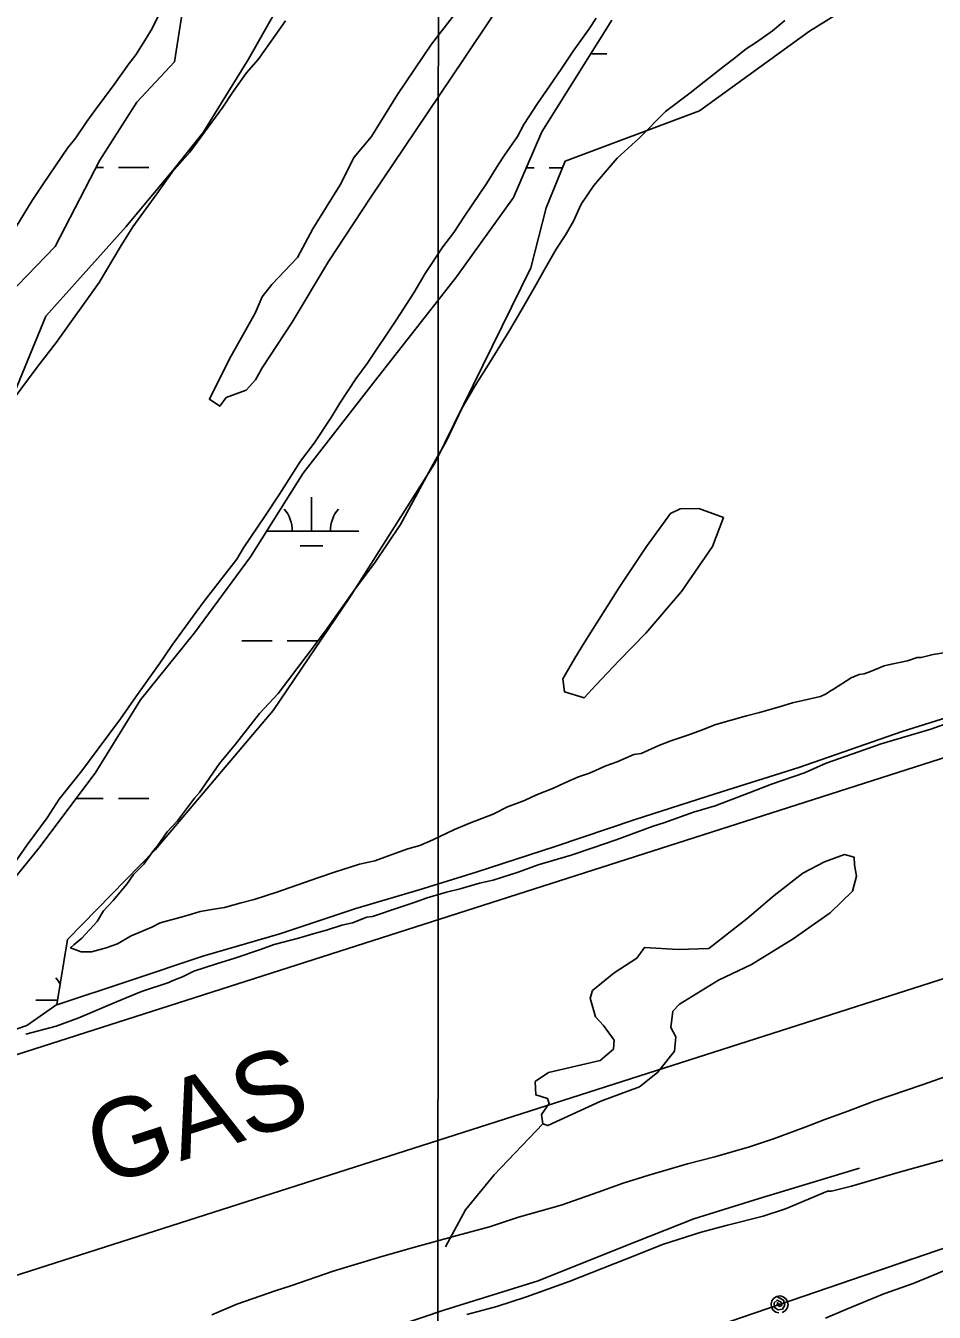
# Model space of a CAD drawing. Extents: x 3250478 to 3288318, y 788638 to 816472.
# Drawn here: x 3269923 to 3270880, y 803712 to 805069 of the extents above; entities that cross this region are included whole.
import ezdxf

# ---------------------------------------------------------------- set-up
doc = ezdxf.new("R2010")
doc.units = 0
for name, color, linetype in [('V-GRID-MAJR', 7, 'Continuous'), ('V-SITE-VEGE', 7, 'Continuous'), ('V-TOPO-SHOR', 7, 'Continuous'), ('V-UTIL-IDEN', 7, 'Continuous'), ('V-UTIL-LINE', 7, 'Continuous'), ('V-WETL-SWMP', 7, 'Continuous')]:
    doc.layers.add(name, color=color, linetype=linetype)

msp = doc.modelspace()

# ---------------------------------------------------------------- linework, layer by layer
at = {"layer": 'V-GRID-MAJR'}
msp.add_spline([(3270354.6, 794018.1), (3270356.3, 800076.8), (3270358.1, 806138.9), (3270359.9, 812201.1), (3270359.9, 812204.5)], degree=3, dxfattribs=at)
at = {"layer": 'V-SITE-VEGE'}
for points in [[(3270196.7, 805073.9), (3270185.7, 805058.6), (3270167.9, 805033.1), (3270155.2, 805018.7), (3270140.8, 804998.3), (3270130.6, 804983), (3270111.1, 804956.7), (3270095.9, 804935.5), (3270077.2, 804914.3), (3270061.1, 804891.4), (3270035.7, 804856.6), (3270022.2, 804835.3), (3270000.1, 804798), (3269955.2, 804735.2), (3269934.9, 804708.8), (3269908.6, 804673.2)], [(3269911.8, 804855.6), (3269929.6, 804884.5), (3269941.5, 804902.3), (3269966.9, 804939.6), (3269975.4, 804950.7), (3269987.3, 804967.7), (3269995.7, 804979.5), (3270016.1, 805006.7), (3270031.3, 805028.8), (3270039, 805038.1), (3270048.3, 805053.4), (3270055.9, 805066.1), (3270066.1, 805086.5)], [(3269912.4, 804187.9), (3269924.2, 804204.9), (3269945.4, 804233.7), (3269958.1, 804253.2), (3269981.9, 804283), (3269998, 804305), (3270022.6, 804338.1), (3270038.7, 804361.1), (3270064.1, 804396.7), (3270076.8, 804415.4), (3270102.2, 804450.2), (3270110.7, 804462.1), (3270145.4, 804506.2), (3270152.2, 804518.1), (3270175.1, 804552.1), (3270190.4, 804575), (3270212.4, 804609.8), (3270226.8, 804628.5), (3270244.6, 804655.6), (3270253.9, 804670.9), (3270270.9, 804696.4), (3270282.7, 804712.5), (3270313.2, 804758.4), (3270331.9, 804787.2), (3270343.7, 804807.6), (3270362.4, 804835.6), (3270374.2, 804850.9), (3270385.3, 804867.9), (3270409, 804902.7), (3270420.9, 804922.2), (3270427.6, 804932.4), (3270441.2, 804951.9), (3270448, 804964.6), (3270462.4, 804986.7), (3270470.9, 804999.4), (3270487.8, 805024.1), (3270499.7, 805041.9), (3270516.6, 805065.7), (3270524.2, 805076.7)], [(3270722.8, 805074.3), (3270710.1, 805063.3), (3270693.1, 805051.4), (3270682.1, 805044.6), (3270669.4, 805034.4), (3270659.2, 805026.7), (3270638, 805009.7), (3270622.7, 804997.9), (3270597.3, 804978.3), (3270569.3, 804950.3), (3270546.4, 804929.1)], [(3270546.4, 804929.1), (3270533.7, 804914.6), (3270521.8, 804900.2), (3270508.3, 804880.7), (3270499.8, 804862), (3270491.3, 804847.6), (3270482, 804833.2), (3270469.3, 804811.1), (3270460.8, 804795.8), (3270444.7, 804767.8), (3270432.9, 804747.4), (3270412.5, 804714.3), (3270397.3, 804690.5), (3270382.9, 804665.9), (3270365.9, 804630.3), (3270352.4, 804606.5), (3270331.2, 804567.5), (3270317.7, 804542.9), (3270290.5, 804502.1), (3270270.2, 804474.9), (3270238.8, 804430.8), (3270218.5, 804403.6), (3270188.8, 804364.6), (3270169.3, 804343.4), (3270143.9, 804311.1), (3270127, 804290.7), (3270105.8, 804260.2), (3270100.7, 804254.2), (3270082.9, 804230.4), (3270071.9, 804218.6), (3270061.7, 804204.1), (3270057.5, 804199), (3270047.3, 804184.6), (3270036.3, 804173.6), (3270029.5, 804163.4), (3270015.1, 804146.4), (3270004.9, 804135.4), (3269998.1, 804124.3), (3269982, 804106.5), (3269973.5, 804099.7), (3269970.1, 804096.3), (3269981.2, 804092.1), (3269992.2, 804092.1), (3270007.5, 804096.3), (3270019.4, 804100.6), (3270033.8, 804109.1), (3270042.3, 804112.5), (3270055.8, 804118.4), (3270064.3, 804122.7), (3270088.9, 804129.5), (3270097.4, 804132), (3270106.7, 804134.6), (3270121.1, 804137.1), (3270132.2, 804138.8), (3270150, 804144), (3270163.6, 804147.4), (3270187.3, 804155), (3270230.6, 804170.3), (3270248.4, 804176.3), (3270274.7, 804184.8), (3270290.8, 804188.2), (3270312, 804195.8), (3270325.6, 804200.9), (3270338.3, 804204.3), (3270351.9, 804210.3), (3270374.8, 804221.3), (3270391.7, 804228.1), (3270415.5, 804237.5), (3270430.7, 804245.1), (3270448.5, 804251.9), (3270461.3, 804257.9), (3270479.1, 804264.7), (3270491, 804270.6), (3270505.4, 804276.6), (3270517.2, 804280.8), (3270534.2, 804288.5), (3270546.1, 804292.7), (3270563.9, 804300.4), (3270571.5, 804301.3), (3270590.2, 804309.8), (3270602.9, 804314.9), (3270620.7, 804320.8), (3270635.1, 804325.9), (3270650.4, 804331.9), (3270682.6, 804341.2), (3270696.2, 804344.6), (3270717.4, 804350.6), (3270731, 804354.8), (3270760.7, 804361.6), (3270766.6, 804364.2), (3270770, 804366.7), (3270774.2, 804369.3), (3270792.9, 804381.2), (3270801.4, 804384.6), (3270806.5, 804385.4), (3270813.3, 804388), (3270827.7, 804393.9), (3270835.3, 804395.6), (3270852.3, 804399), (3270862.5, 804402.5), (3270866.7, 804402.5)], [(3270866.7, 804402.5), (3270879.4, 804405.9), (3270890.5, 804407.6)], [(3270907.5, 804338), (3270876.9, 804327), (3270824.4, 804311.6), (3270800.6, 804303.1), (3270766.7, 804291.2), (3270743.8, 804281), (3270709, 804269.1), (3270685.3, 804259.8), (3270649.6, 804246.2), (3270626.7, 804239.4), (3270595.3, 804228.3), (3270584.3, 804224.9), (3270545.3, 804210.5), (3270520.7, 804201.9), (3270497.8, 804194.3), (3270463, 804184.1), (3270441.8, 804176.4), (3270415.5, 804167.9), (3270401.1, 804164.5), (3270380.7, 804158.6), (3270366.3, 804155.2), (3270346, 804149.2), (3270332.4, 804144.1), (3270316.3, 804139), (3270288.3, 804129.6), (3270282.4, 804128.8), (3270267.1, 804122.8), (3270256.1, 804120.3), (3270239.9, 804115.2), (3270228.1, 804111.8), (3270210.2, 804106.7), (3270184.8, 804099.9), (3270170.4, 804094.8), (3270143.2, 804085.4), (3270123.7, 804079.5), (3270100, 804071.8), (3270088.1, 804065.8), (3270077.1, 804061.6), (3270073.7, 804059.9), (3270044.8, 804050.5), (3270018.6, 804039.5), (3269978.7, 804022.5), (3269954.9, 804014), (3269922.7, 804005.5)], [(3270118.9, 803709.5), (3270145.2, 803720.6), (3270186.8, 803735), (3270202.1, 803740.1), (3270247, 803755.4), (3270294.5, 803769.9), (3270327.6, 803779.3), (3270377.6, 803792.9), (3270411.6, 803802.2), (3270442.1, 803812.5), (3270487.1, 803825.2), (3270526.1, 803838.8), (3270552.4, 803848.2), (3270579.5, 803856.7), (3270620.2, 803868.6), (3270649.1, 803876.2), (3270685.6, 803886.5), (3270711, 803895), (3270743.2, 803906.9), (3270765.3, 803915.4), (3270786.5, 803923), (3270817, 803934.9), (3270867.9, 803951.9), (3270918.8, 803969.8)], [(3270896.8, 803874.8), (3270842.5, 803859.4), (3270793.3, 803845), (3270772.1, 803839.9), (3270767.9, 803839.9), (3270723.8, 803821.2), (3270700, 803813.5), (3270662.7, 803804.1), (3270634.7, 803796.5), (3270594, 803783.7), (3270566.9, 803772.7), (3270495.6, 803744.6), (3270450.7, 803728.5), (3270419.3, 803718.3), (3270387.9, 803709.7)], [(3270766, 803706), (3270787.2, 803715.2), (3270827.2, 803731.5), (3270858.3, 803742.6), (3270876.1, 803749.7), (3270915, 803766), (3270944.9, 803773.8), (3270963.8, 803779.8), (3270993.6, 803786.5), (3271012.4, 803789.2), (3271028.9, 803792), (3271043.3, 803794.8), (3271063.1, 803796.4), (3271070.8, 803796.1), (3271077.4, 803798.1), (3271080.7, 803798), (3271083.9, 803793.5), (3271080.3, 803786), (3271077.4, 803764.1), (3271071.4, 803746.7), (3271052.8, 803714.4), (3271043.4, 803694.9)]]:
    msp.add_lwpolyline(points, dxfattribs=at)
at = {"layer": 'V-TOPO-SHOR'}
for points in [[(3270441.8, 805119.6), (3270384.9, 805034.4), (3270334.2, 804959), (3270286.5, 804887.9), (3270242, 804820.3), (3270203.5, 804756.4), (3270171.9, 804708.1), (3270165.1, 804695.6), (3270155.1, 804684.7), (3270134.2, 804676.7), (3270127.2, 804667.5), (3270116.4, 804675), (3270137.2, 804717), (3270164.5, 804765.9), (3270172.1, 804782.8), (3270182.3, 804796), (3270209.3, 804824.6), (3270225.4, 804854.7), (3270254.1, 804901), (3270268.9, 804930.2), (3270287.4, 804952.2), (3270314.6, 804996.4), (3270350.5, 805049.3), (3270389.1, 805099.8)], [(3269955.4, 804036.2), (3270031.7, 804061.7), (3270109.5, 804087.5), (3270190.6, 804111.3), (3270270.6, 804138), (3270337.4, 804157.5), (3270397.5, 804176.1), (3270480.9, 804203.3), (3270565.1, 804231.9), (3270649.6, 804258.9), (3270737.7, 804286.7), (3270846.8, 804324.5), (3270918.3, 804347.2), (3271022.3, 804379.3), (3271112.8, 804409), (3271210.9, 804440.4), (3271342.7, 804481.9), (3271441.5, 804514.2), (3271613.2, 804567.3)], [(3270512, 804419.1), (3270548.2, 804476.6), (3270577, 804519.8), (3270602.5, 804554.5), (3270612.8, 804559.3), (3270632.3, 804559.9), (3270658.3, 804550.2), (3270646.7, 804519.8), (3270614.2, 804472.2), (3270576.6, 804428.2), (3270548.2, 804399.4), (3270523.9, 804373.3), (3270511.5, 804360), (3270490.7, 804366.3), (3270489, 804380.2), (3270501.5, 804402), (3270512, 804419.1)], [(3270653.1, 804062.5), (3270612.1, 804037), (3270604.9, 804029.5), (3270602.7, 804012.4), (3270608.2, 804002.7), (3270606.7, 803987.6), (3270588.7, 803965), (3270569.6, 803950), (3270529, 803934.8), (3270473.1, 803909), (3270467.9, 803910.9), (3270466.4, 803920.7), (3270474.7, 803932.3), (3270472.7, 803937.5), (3270460.5, 803941.3), (3270459.7, 803955.4), (3270473.8, 803964.8), (3270528.2, 803977.7), (3270542.3, 803989.7), (3270543.1, 803999.2), (3270531.8, 804014.5), (3270523.4, 804023.6), (3270517.8, 804043.3), (3270520.4, 804051.4), (3270543.2, 804070.1), (3270566.8, 804085.4), (3270574.9, 804096.9), (3270610.7, 804094.7), (3270643, 804095.7), (3270683.2, 804127.5), (3270711.9, 804151.6), (3270742, 804175.1), (3270764.7, 804187.3), (3270785.9, 804194.7), (3270796, 804192), (3270796.5, 804184), (3270798.4, 804172.1), (3270794.4, 804156.2), (3270770.8, 804133.4), (3270731.9, 804105.9), (3270687.7, 804078.8), (3270653.1, 804062.5)], [(3270467.9, 803910.9), (3270416.6, 803857), (3270386.5, 803820.3), (3270365.1, 803781.2)], [(3270801.8, 803864.2), (3270696, 803832.1), (3270627.1, 803810.8), (3270551.6, 803780.6), (3270462.8, 803745.4), (3270363.6, 803714.3), (3270289.8, 803689.2)]]:
    msp.add_lwpolyline(points, dxfattribs=at)
at = {"layer": 'V-UTIL-LINE'}
for points in [[(3267768.9, 795052), (3267595.7, 796245.4), (3267428.9, 797433.4), (3267186.1, 798668.3), (3266836.5, 800535.4), (3266601.4, 801827.2), (3266502.4, 802344.1), (3267033.5, 802517.9), (3268674.4, 803054.4), (3270333.6, 803588.9), (3271983.5, 804154), (3273734.5, 804723.4), (3276865.7, 805744)], [(3261329.4, 804224.2), (3262960.4, 803609.6), (3264254.3, 803071.4), (3264433.2, 803032), (3266138.3, 803058.9), (3266775.9, 802971.2), (3267968, 803356.6), (3269654.4, 803900.9), (3272905.2, 804942.1)], [(3273409.8, 804870.5), (3266681.5, 802716.8)], [(3270824.3, 803757), (3270856.4, 803768)], [(3270754.3, 803733), (3270786.4, 803744)], [(3270717.4, 803720.4), (3270715.1, 803722.1), (3270715, 803719.8), (3270717.3, 803718.2), (3270719.9, 803719.4), (3270719, 803722.7), (3270714.8, 803724.9), (3270711.7, 803721.9), (3270712, 803717.1), (3270716, 803714.8), (3270720.4, 803715.3), (3270723, 803719.5), (3270721.5, 803724.8), (3270714.5, 803728.9), (3270711.4, 803727.1), (3270709.3, 803724.3), (3270708.4, 803720.9), (3270708.9, 803717.5), (3270710.6, 803714.4), (3270713.4, 803712.3), (3270716.8, 803711.4)], [(3270720.3, 803711.9), (3270723.3, 803713.6), (3270725.5, 803716.4), (3270726.4, 803719.8), (3270725.9, 803723.3), (3270724.1, 803726.3), (3270721.3, 803728.5), (3270717.9, 803729.4), (3270714.5, 803728.9)]]:
    msp.add_lwpolyline(points, dxfattribs=at)
at = {"layer": 'V-WETL-SWMP'}
for p, q in [((3270518.2, 805039.1), (3270535.5, 805039.1)), ((3269996.8, 804919.2), (3270004.7, 804919.2)), ((3270020.7, 804919.2), (3270052.7, 804919.2)), ((3270450.4, 804919.1), (3270458.6, 804919.1)), ((3270474.6, 804919.1), (3270488.5, 804919.1)), ((3270223.9, 804535.7), (3270223.9, 804571.7)), ((3270176.6, 804535.7), (3270273.9, 804535.7)), ((3270211.9, 804520.3), (3270235.9, 804520.3)), ((3270150.4, 804420.3), (3270182.4, 804420.3)), ((3270198.4, 804420.3), (3270230.4, 804420.3)), ((3269975.8, 804253.9), (3270004.5, 804253.8)), ((3270020.5, 804253.8), (3270052.5, 804253.8)), ((3269933.3, 804041.3), (3269956.4, 804041.3))]:
    msp.add_line(p, q, dxfattribs=at)
for points in [[(3270227.9, 805158.2), (3270157.6, 805033.5), (3270109.8, 804956.3), (3270079.1, 804918.1), (3270028.7, 804857.3), (3269943.9, 804762.6), (3269888, 804627.2)], [(3270845.3, 805123.3), (3270749.1, 805063.1), (3270633.1, 804979.2), (3270491.4, 804926.2), (3270471.5, 804876.9), (3270455.3, 804813.7), (3270353.9, 804607.7), (3270264, 804465.6), (3270183.5, 804346.8), (3270059.2, 804199.8), (3269966.8, 804105.1), (3269955.6, 804036.7), (3269923.8, 804014.4), (3269840.7, 803986.2)], [(3269855.5, 804101.8), (3269936.6, 804201.4), (3269995.8, 804280.7), (3270043.8, 804357.8), (3270100.5, 804428.7), (3270159.6, 804508.7), (3270215.2, 804596.9), (3270291.6, 804695.2), (3270376.8, 804804.1), (3270436.9, 804887.6), (3270466.7, 804956.9), (3270540.6, 805074.8)], [(3269884.1, 804764.3), (3269953.7, 804835.9), (3270000.8, 804927.1), (3270040, 804988.1), (3270079.5, 805030.7), (3270087.4, 805080)]]:
    msp.add_lwpolyline(points, dxfattribs=at)
for centre, start, end in [((3270168.6, 804536.2), 359.2115, 40.7552), ((3270279.1, 804536.2), 139.2115, 180.7552), ((3269928, 804041.7), 27.9318, 40.7552)]:
    msp.add_arc(centre, 35.2, start, end, dxfattribs=at)

# ---------------------------------------------------------------- texts
at = {"layer": 'V-UTIL-IDEN'}
msp.add_text('GAS', height=83, rotation=17.9222, dxfattribs=at).set_placement((3270003.7, 803844.6))

doc.saveas('drawing.dxf')
